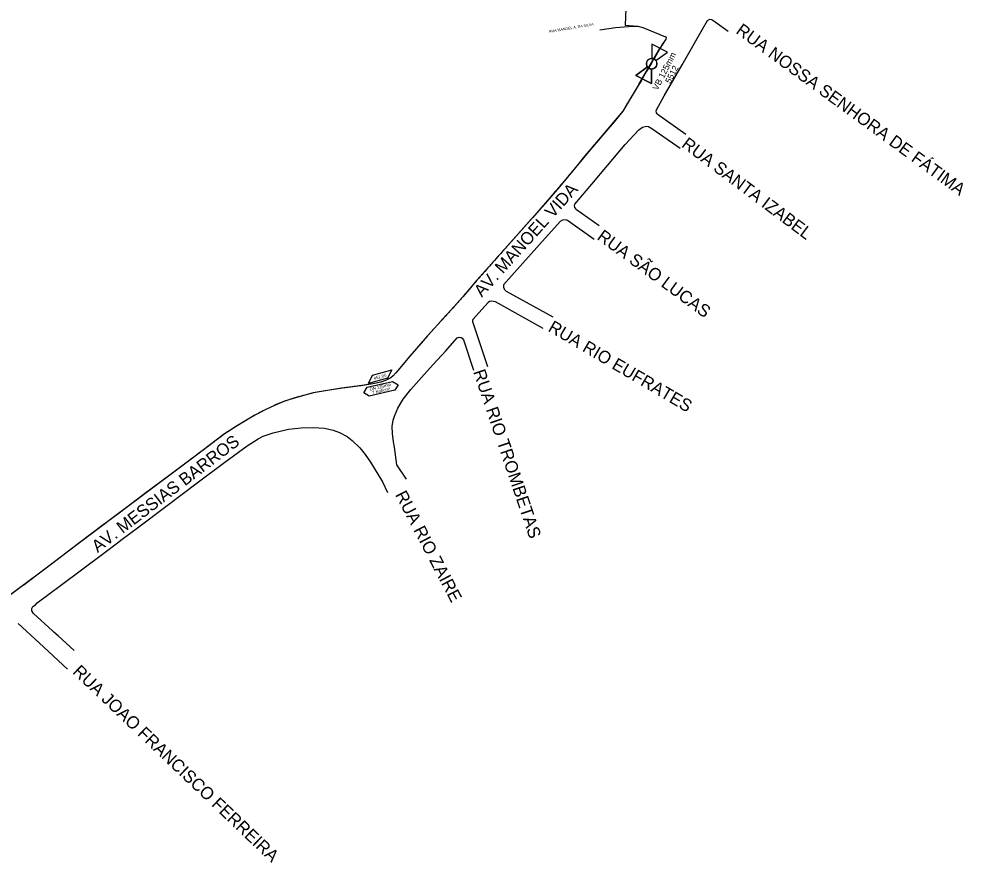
# Model space of a CAD drawing. Extents: x 325709 to 364434, y 7573432 to 7597073.
# Drawn here: x 363692.5 to 364148.5, y 7594662.8 to 7595070.7 of the extents above; entities that cross this region are included whole.
import ezdxf

# ---------------------------------------------------------------- set-up
doc = ezdxf.new("R2010")
doc.units = 0
for name, color, linetype in [('MEIO FIO', 7, 'Continuous'), ('SIMBOLO', 7, 'Continuous'), ('TEXTO', 7, 'Continuous'), ('TUBO_PEAD_GN_125', 7, 'Continuous'), ('VALVULA_PEAD_125', 7, 'Continuous')]:
    doc.layers.add(name, color=color, linetype=linetype)

# ---------------------------------------------------------------- blocks, each defined once
blk = doc.blocks.new('VALVULA_PEAD_DN_125')
at = {"layer": 'VALVULA_PEAD_125'}
for points in [[(-1.14, 0.57), (-4.25, 2.13), (-4.25, -2.13), (-1.14, -0.57)], [(-1.14, -0.57), (-4.25, -2.13), (-4.25, 2.13), (-1.14, 0.57)], [(1.14, -0.57), (4.25, -2.13), (4.25, 2.13), (1.14, 0.57)], [(1.14, -0.57), (4.25, -2.13), (4.25, 2.13), (1.14, 0.57)]]:
    blk.add_lwpolyline(points, dxfattribs=at)
blk.add_circle((0, 0), 1.28, dxfattribs=at)
for start, end in [(90, 270), (153.4349, 206.5651), (270, 90), (0, 26.5651), (333.4349, 0)]:
    blk.add_arc((0, 0), 1.28, start, end, dxfattribs=at)

msp = doc.modelspace()

# ---------------------------------------------------------------- linework, layer by layer
at = {"layer": 'MEIO FIO'}
for p, q in [((363992.15, 7595039.29), (364002.12, 7595056.44)), ((364004.23, 7595033.49), (364012.89, 7595048.57)), ((364000.8, 7595024.77), (364014.62, 7595014.98)), ((363998.16, 7595017.78), (364011.95, 7595008.24)), ((363961.85, 7594978.69), (363972.81, 7594970.89)), ((363943.88, 7594961.71), (363926.59, 7594942.18)), ((363911.52, 7594924.52), (363918.87, 7594902.77)), ((363907.3, 7594915.71), (363912.06, 7594900.92))]:
    msp.add_line(p, q, dxfattribs=at)
for points in [[(363973.03, 7595065.37), (363980.58, 7595066.53), (363987, 7595067.04), (363991.36, 7595067.27), (363993.84, 7595066.55), (364004.77, 7595062.07), (364005.04, 7595061.52), (364004.9, 7595060.99), (364002.86, 7595057.8), (364002.47, 7595056.94), (364002.12, 7595056.44)], [(364012.89, 7595048.57), (364022.59, 7595065.75), (364025.06, 7595069.9), (364026.14, 7595070.57), (364027.08, 7595070.41), (364027.72, 7595070.03), (364035.02, 7595064.85)], [(363992.15, 7595039.29), (363988.14, 7595032.82), (363984.17, 7595026.14), (363979.93, 7595021.03), (363974.94, 7595015.21), (363968.52, 7595007.68), (363961.38, 7594998.93), (363961.35, 7594998.86), (363953.55, 7594989.63), (363945.35, 7594980.12), (363934.98, 7594968.29), (363928.77, 7594961.39), (363922.16, 7594953.95), (363913.72, 7594944.44), (363906.95, 7594936.49), (363902.65, 7594931.61), (363898.1, 7594926.66), (363889.93, 7594917.64), (363880.38, 7594906.7), (363875.66, 7594900.94), (363873.2, 7594898.19), (363872.08, 7594897.25), (363869.62, 7594896.02), (363867.35, 7594895.25), (363863.46, 7594894.31), (363857.71, 7594893.47), (363848.78, 7594892.35)], [(364000.8, 7595024.77), (364000.42, 7595025.31), (364000.33, 7595026.28), (364000.44, 7595026.8), (364004.23, 7595033.49)], [(363961.85, 7594978.69), (363961.02, 7594979.58), (363960.77, 7594980.55), (363961.08, 7594981.23), (363969.27, 7594990.93), (363976.85, 7594999.84), (363985.37, 7595010.02), (363991.89, 7595017.19), (363993.61, 7595018.43), (363995.54, 7595018.95), (363996.62, 7595018.77), (363998.16, 7595017.78)], [(363970.38, 7594964.15), (363957.39, 7594973.27), (363956.43, 7594973.63), (363955.06, 7594973.54), (363954, 7594972.86), (363943.88, 7594961.71)], [(363926.59, 7594942.18), (363926.62, 7594941.17), (363926.87, 7594940.35), (363926.91, 7594940.14), (363927.91, 7594939.23), (363950.33, 7594926.7)], [(363945.75, 7594921.19), (363922.7, 7594933.96), (363920.75, 7594934.39), (363919.87, 7594934.15), (363919.18, 7594933.67), (363911.82, 7594925.48), (363911.51, 7594925.02), (363911.52, 7594924.52)], [(363879.73, 7594848.35), (363874.97, 7594855.26), (363873.86, 7594863.84), (363873.48, 7594866.32), (363872.91, 7594870.45), (363872.86, 7594873.74), (363873.22, 7594876.8), (363873.92, 7594878.75), (363875.47, 7594882.62), (363878.15, 7594887.01), (363881.73, 7594891.71), (363886.9, 7594897.46), (363892.61, 7594903.73), (363898.66, 7594910.38), (363904.26, 7594916.6), (363905.07, 7594916.92), (363906.1, 7594916.8), (363906.62, 7594916.44), (363907.3, 7594915.71)], [(363848.78, 7594892.35), (363841.53, 7594891.17), (363834.74, 7594890.07), (363825.83, 7594887.61), (363820.5, 7594885.85), (363815.93, 7594883.98), (363811.81, 7594881.97), (363806.45, 7594879.19), (363798.4, 7594874.4), (363791.83, 7594870.16), (363777.7, 7594859.47), (363766.17, 7594850.88), (363753.2, 7594841.16), (363740.95, 7594831.92), (363734.8, 7594827.41), (363733.94, 7594826.66), (363721.36, 7594817.28), (363708.25, 7594807.27), (363701.13, 7594801.93), (363694.85, 7594797.16), (363693.85, 7594796.51), (363683.09, 7594788.56)], [(363719.16, 7594765.49), (363711.45, 7594772.68), (363709.44, 7594774.36), (363708.8, 7594774.96), (363699.66, 7594783.34), (363698.77, 7594784.75), (363698.85, 7594785.83), (363699.23, 7594786.86), (363700.48, 7594787.68), (363701.36, 7594788.49), (363712.65, 7594796.97), (363733.47, 7594812.57), (363740.75, 7594818.06), (363741.71, 7594818.77), (363750.39, 7594825.37), (363763.42, 7594835.15), (363779.28, 7594847.06), (363791.92, 7594856.59), (363802.7, 7594864.39), (363808.12, 7594867.8), (363810.5, 7594869.11), (363815.32, 7594870.66), (363822.73, 7594872.46), (363828.81, 7594873.15), (363834.67, 7594873.34), (363840.1, 7594872.94), (363844.38, 7594872.06), (363847.35, 7594870.9), (363851.02, 7594868.99), (363853.42, 7594867.04), (363857.2, 7594863.42), (363859.73, 7594860.26), (363862.38, 7594856.59), (363868.07, 7594847.07), (363870.58, 7594841.94)], [(363692.1, 7594778.56), (363702.25, 7594769.3), (363716.08, 7594756.57)]]:
    msp.add_lwpolyline(points, dxfattribs=at)
at = {"layer": 'SIMBOLO'}
for points in [[(363870.59, 7594897.14), (363861.32, 7594894.59), (363863.32, 7594898.64), (363872.59, 7594901.18)], [(363860.72, 7594892.71), (363873.02, 7594895.57), (363875.64, 7594893.94), (363875.64, 7594893.94), (363874.01, 7594891.31), (363861.71, 7594888.45), (363859.09, 7594890.08), (363859.09, 7594890.08)]]:
    msp.add_lwpolyline(points, close=True, dxfattribs=at)
at = {"layer": 'TUBO_PEAD_GN_125'}
for points in [[(363986.26, 7595091.94), (363985.29, 7595067.67), (363991.35, 7595067.27)], [(363991.39, 7595067.24), (363993.84, 7595066.54), (364004.77, 7595062.05), (364005.06, 7595061.49), (364004.9, 7595060.96), (364002.79, 7595057.68), (364002.44, 7595056.84), (364001.97, 7595056.07), (364001.76, 7595055.79), (363999.82, 7595052.45), (363998.89, 7595050.9), (363997.99, 7595049.32), (363997.56, 7595048.58)], [(363997.56, 7595048.58), (363996.49, 7595046.73), (363995.51, 7595045.06), (363994.24, 7595042.88), (363992.84, 7595040.48), (363991.67, 7595038.49), (363990.52, 7595036.65), (363989.2, 7595034.54), (363987.98, 7595032.56), (363987.1, 7595031.06), (363986.79, 7595030.53), (363986.48, 7595030.03), (363986.16, 7595029.49), (363985.91, 7595029.07), (363985.79, 7595028.86), (363985.77, 7595028.82), (363985.76, 7595028.81), (363985.66, 7595028.65), (363985.47, 7595028.33)], [(363985.47, 7595028.33), (363985.46, 7595028.3), (363985.42, 7595028.25), (363985.4, 7595028.21), (363985.39, 7595028.19), (363985.37, 7595028.15), (363985.35, 7595028.12), (363985.33, 7595028.09), (363985.31, 7595028.05), (363985.29, 7595028.02), (363985.27, 7595027.98), (363985.25, 7595027.95), (363985.22, 7595027.91), (363985.15, 7595027.79), (363985.11, 7595027.72), (363985.02, 7595027.58), (363984.63, 7595026.91), (363984.2, 7595026.19), (363984.17, 7595026.14), (363983.91, 7595025.83), (363983.35, 7595025.15), (363982.33, 7595023.92), (363981.43, 7595022.84), (363980.54, 7595021.76), (363977.9, 7595018.65), (363971.53, 7595011.22), (363966.88, 7595005.61), (363965.11, 7595003.52), (363962.79, 7595000.68), (363961.36, 7594998.91), (363961.33, 7594998.83), (363961.28, 7594998.74), (363960.02, 7594997.28), (363959.19, 7594996.3), (363958.51, 7594995.49), (363958.16, 7594995.08), (363958.04, 7594994.93), (363957.91, 7594994.79), (363957.79, 7594994.64), (363957.63, 7594994.46), (363957.48, 7594994.27), (363957.34, 7594994.1), (363957.2, 7594993.94), (363957.05, 7594993.76), (363956.93, 7594993.62), (363956.79, 7594993.46), (363956.69, 7594993.34), (363956.36, 7594992.95), (363955.96, 7594992.47), (363955.81, 7594992.3), (363955.66, 7594992.12), (363955.51, 7594991.94), (363955.37, 7594991.77), (363955.21, 7594991.59), (363955.04, 7594991.39), (363954.91, 7594991.23), (363954.76, 7594991.05), (363954.63, 7594990.9), (363954.47, 7594990.71), (363954.31, 7594990.52), (363954.14, 7594990.32), (363954, 7594990.15), (363953.84, 7594989.97), (363953.69, 7594989.78), (363953.53, 7594989.59), (363953.37, 7594989.42), (363953.21, 7594989.23), (363953.04, 7594989.03), (363952.9, 7594988.86), (363952.78, 7594988.72), (363952.61, 7594988.53), (363952.45, 7594988.35), (363952.29, 7594988.16), (363952.14, 7594987.99), (363951.97, 7594987.79), (363951.82, 7594987.62), (363951.66, 7594987.43), (363951.51, 7594987.26), (363951.38, 7594987.1), (363951.23, 7594986.93), (363951.08, 7594986.76)], [(363951.07, 7594986.74), (363940.54, 7594974.63), (363930.21, 7594963), (363928.02, 7594960.54), (363927.55, 7594960.01), (363927.08, 7594959.49), (363926.62, 7594958.97), (363926.14, 7594958.43), (363925.73, 7594957.96), (363925.26, 7594957.43), (363924.35, 7594956.41), (363923.7, 7594955.67), (363922.98, 7594954.87), (363922.2, 7594953.99), (363921.45, 7594953.14), (363920.6, 7594952.19), (363919.79, 7594951.27), (363918.99, 7594950.38), (363918.25, 7594949.54), (363917.49, 7594948.68), (363916.77, 7594947.88), (363916.03, 7594947.05), (363915.33, 7594946.26), (363914.58, 7594945.41), (363914.08, 7594944.85), (363913.57, 7594944.28), (363913.15, 7594943.77), (363912.85, 7594943.42), (363912.57, 7594943.09), (363912.25, 7594942.71), (363911.94, 7594942.35), (363911.66, 7594942.03), (363911.38, 7594941.7), (363911.11, 7594941.38), (363910.78, 7594940.99), (363910.48, 7594940.64), (363909, 7594938.89), (363908.38, 7594938.16), (363907.95, 7594937.67), (363907.41, 7594937.02), (363907.23, 7594936.81), (363907.06, 7594936.61), (363906.98, 7594936.52), (363906.91, 7594936.44), (363906.83, 7594936.34), (363906.77, 7594936.28)], [(363906.77, 7594936.28), (363906.5, 7594935.97), (363906.13, 7594935.55), (363905.79, 7594935.17), (363905.48, 7594934.81), (363905.17, 7594934.47), (363904.84, 7594934.09), (363904.53, 7594933.73), (363904.25, 7594933.42), (363904.04, 7594933.18), (363903.83, 7594932.94), (363903.62, 7594932.71), (363903.42, 7594932.47), (363903.22, 7594932.24), (363903, 7594932), (363902.8, 7594931.77), (363902.68, 7594931.64), (363902.64, 7594931.6), (363902.59, 7594931.54), (363902.57, 7594931.51), (363902.2, 7594931.11), (363901.81, 7594930.69), (363901.47, 7594930.32), (363901.09, 7594929.91), (363900.82, 7594929.61), (363900.5, 7594929.26), (363900.14, 7594928.88), (363899.79, 7594928.5), (363899.42, 7594928.09), (363899.03, 7594927.68), (363898.68, 7594927.29), (363898.3, 7594926.88)], [(363897.35, 7594925.84), (363897.27, 7594925.74), (363897.23, 7594925.7), (363897.2, 7594925.66), (363897.16, 7594925.63), (363897.13, 7594925.59), (363897.09, 7594925.55), (363897.06, 7594925.52), (363897.04, 7594925.49), (363897.02, 7594925.47), (363897, 7594925.44), (363896.97, 7594925.42), (363896.95, 7594925.39), (363896.93, 7594925.37), (363896.91, 7594925.34), (363896.89, 7594925.32), (363896.87, 7594925.3), (363896.86, 7594925.29), (363896.85, 7594925.28), (363896.82, 7594925.25), (363896.8, 7594925.23), (363896.78, 7594925.2), (363896.76, 7594925.18), (363896.73, 7594925.15), (363896.71, 7594925.13), (363896.69, 7594925.1), (363896.67, 7594925.08), (363896.64, 7594925.05), (363896.62, 7594925.03), (363896.6, 7594925.01), (363896.58, 7594924.98), (363896.56, 7594924.96), (363896.53, 7594924.93), (363896.51, 7594924.91), (363896.49, 7594924.89), (363896.47, 7594924.87), (363896.45, 7594924.84), (363896.43, 7594924.82), (363896.4, 7594924.79), (363896.38, 7594924.77), (363896.37, 7594924.75), (363896.35, 7594924.73), (363896.33, 7594924.7), (363896.31, 7594924.69), (363896.29, 7594924.66), (363896.27, 7594924.64), (363896.25, 7594924.61), (363896.22, 7594924.59), (363896.2, 7594924.57), (363896.18, 7594924.54), (363896.16, 7594924.52), (363896.14, 7594924.5), (363890.31, 7594918.06)], [(363898.3, 7594926.88), (363898.26, 7594926.84), (363898.2, 7594926.77), (363898.14, 7594926.71), (363898.09, 7594926.66), (363898.04, 7594926.6), (363897.99, 7594926.54), (363897.94, 7594926.49), (363897.89, 7594926.43), (363897.84, 7594926.37), (363897.79, 7594926.32), (363897.74, 7594926.26), (363897.69, 7594926.21), (363897.62, 7594926.14), (363897.57, 7594926.08), (363897.52, 7594926.02), (363897.47, 7594925.96), (363897.41, 7594925.9), (363897.35, 7594925.84), (363897.35, 7594925.84)], [(363890.32, 7594918.03), (363887.45, 7594914.82), (363884.54, 7594911.47), (363881.27, 7594907.73), (363877.31, 7594902.95), (363875.6, 7594900.89), (363874.52, 7594899.67), (363873.23, 7594898.22), (363872.15, 7594897.3), (363870.73, 7594896.57), (363869.62, 7594896.01), (363867.33, 7594895.25), (363863.46, 7594894.31), (363858.2, 7594893.54), (363848.35, 7594892.28), (363834.61, 7594890.07), (363826.13, 7594887.68), (363820.86, 7594885.97), (363816.41, 7594884.17), (363816.41, 7594884.17)], [(363816.41, 7594884.17), (363815.9, 7594883.97), (363814.17, 7594883.12), (363811.75, 7594881.94), (363811.14, 7594881.62), (363810.44, 7594881.26), (363809.67, 7594880.86), (363808.95, 7594880.49), (363808.23, 7594880.12), (363807.44, 7594879.71), (363806.72, 7594879.33), (363806.45, 7594879.2), (363806.11, 7594878.99), (363805.63, 7594878.7), (363805.12, 7594878.4), (363804.58, 7594878.08), (363803.98, 7594877.72), (363803.33, 7594877.33), (363802.79, 7594877.01), (363802.03, 7594876.56), (363801.19, 7594876.06), (363800.71, 7594875.77), (363800.01, 7594875.35), (363798.77, 7594874.62), (363798.3, 7594874.33), (363797.6, 7594873.88), (363796.89, 7594873.42), (363796.17, 7594872.96), (363795.23, 7594872.35), (363794.29, 7594871.74), (363793.36, 7594871.14), (363792.47, 7594870.57), (363791.83, 7594870.15), (363791.37, 7594869.81), (363790.45, 7594869.12), (363790.08, 7594868.83), (363789.82, 7594868.64), (363789.1, 7594868.09), (363788.09, 7594867.33), (363787.34, 7594866.77), (363786.86, 7594866.39), (363786.04, 7594865.78), (363785.03, 7594865.01), (363784.03, 7594864.26), (363783.02, 7594863.49), (363782.09, 7594862.79), (363781.33, 7594862.22), (363780.37, 7594861.49), (363779.47, 7594860.81), (363778.51, 7594860.08), (363777.54, 7594859.35), (363776.56, 7594858.62), (363775.42, 7594857.78), (363774.29, 7594856.93), (363773.45, 7594856.31), (363772.48, 7594855.58)], [(363772.49, 7594855.58), (363769.98, 7594853.71), (363753.95, 7594841.72), (363736.17, 7594828.4), (363733.38, 7594826.28), (363730.85, 7594824.3), (363720.49, 7594816.65), (363705.04, 7594804.77), (363682.07, 7594787.78)]]:
    msp.add_lwpolyline(points, dxfattribs=at)

# ---------------------------------------------------------------- block references
at = {"layer": 'VALVULA_PEAD_125', "xscale": 1.9999999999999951, "yscale": 1.9999999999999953, "rotation": 62.94965914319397}
msp.add_blockref('VALVULA_PEAD_DN_125', (363998.13, 7595049.05), dxfattribs=at)

# ---------------------------------------------------------------- texts
for s, p in [('VB 125mm', (364000.99, 7595035.95)), ('5512', (364007.15, 7595039.21))]:
    msp.add_text(s, height=3, rotation=62.9497).set_placement(p)
at = {"layer": 'TEXTO'}
for s, height, rotation, p in [('RUA MANOEL A. DA SILVA', 1.25, 9.4744, (363948.69, 7595063.99)), ('RUA NOSSA SENHORA DE FÁTIMA', 6, 323.9044, (364038.36, 7595064.08)), ('RUA SANTA IZABEL', 6, 323.1469, (364012.12, 7595009.18)), ('AV. MANOEL VIDA', 6, 48.0932, (363916.12, 7594935.94)), ('RUA SÃO LUCAS', 6, 323.7077, (363971.3, 7594964.5)), ('RUA RIO EUFRATES', 6, 329.581, (363947.68, 7594920.14)), ('451,00', 1.5, 15.3358, (363864.05, 7594896.26)), ('RUA RIO TROMBETAS', 6, 288.6702, (363911.84, 7594900.22)), ('DN 125mm', 1.5, 13.1084, (363862.15, 7594891.05)), ('7 Kgf/cm²', 1.5, 13.1084, (363863.36, 7594889.37)), ('AV. MESSIAS BARROS', 6, 37.4015, (363730.56, 7594812.58)), ('RUA RIO ZAIRE', 6, 297.5279, (363874.06, 7594840.82)), ('RUA JOAO FRANCISCO FERREIRA', 6, 316.3345, (363718.12, 7594754.82))]:
    msp.add_text(s, height=height, rotation=rotation, dxfattribs=at).set_placement(p)

doc.saveas('drawing.dxf')
